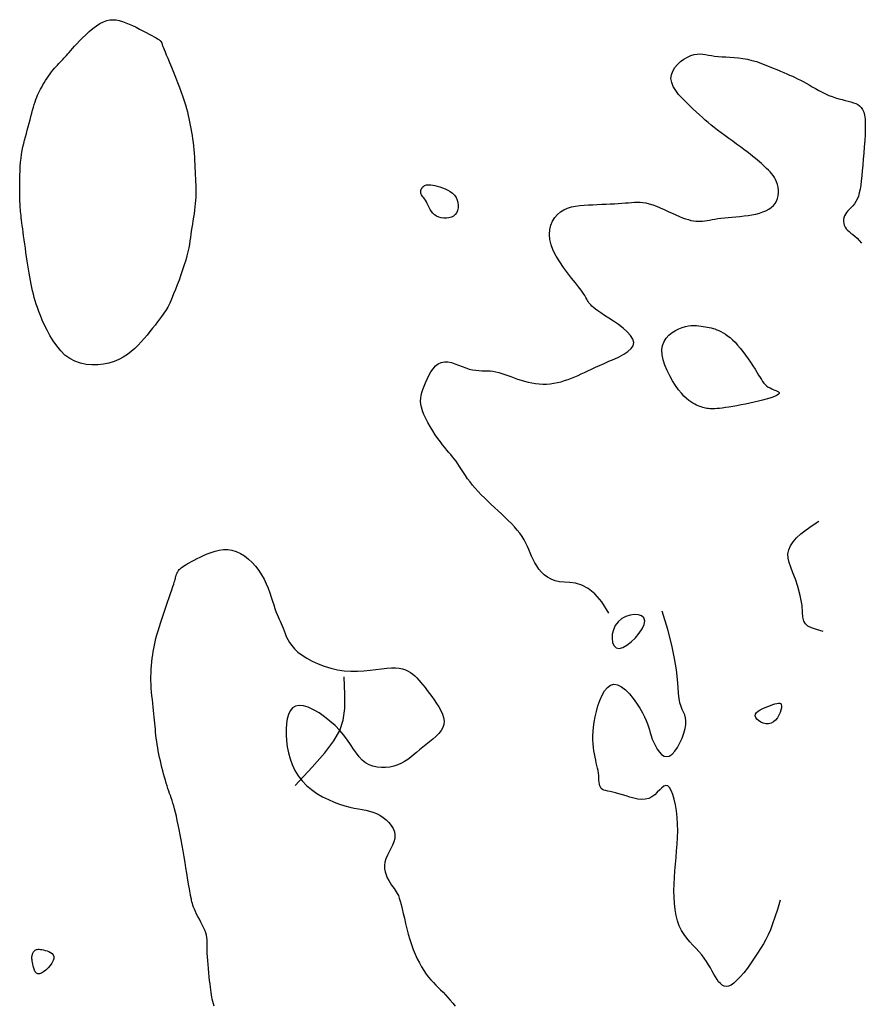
# Model space of a CAD drawing. Header units: millimetres. Extents: x 32690613 to 32693367, y 5343692 to 5344708.
# Tile 797 of 1009: x 32693332 to 32693348, y 5344066 to 5344084. Entities that reach past the tile are written whole.
import ezdxf

# ---------------------------------------------------------------- set-up
doc = ezdxf.new("R2010")
doc.units = ezdxf.units.MM
doc.header["$LTSCALE"] = 20
doc.layers.add('02-DGM_HL_492.50', color=92, linetype='Continuous')
doc.layers.add('02-DGM_HL_493.00', color=102, linetype='Continuous')

msp = doc.modelspace()

# ---------------------------------------------------------------- linework, layer by layer
at = {"layer": '02-DGM_HL_492.50', "elevation": 492.5, "flags": 128}
for points in [[(32693335.185, 5344080.987), (32693335.188, 5344080.925), (32693335.19, 5344080.866), (32693335.191, 5344080.808), (32693335.192, 5344080.75), (32693335.191, 5344080.693), (32693335.19, 5344080.635), (32693335.187, 5344080.576), (32693335.182, 5344080.516), (32693335.176, 5344080.454), (32693335.168, 5344080.391), (32693335.159, 5344080.326), (32693335.149, 5344080.26), (32693335.138, 5344080.195), (32693335.128, 5344080.129), (32693335.118, 5344080.064), (32693335.108, 5344080.001), (32693335.099, 5344079.939), (32693335.091, 5344079.877), (32693335.082, 5344079.814), (32693335.072, 5344079.75), (32693335.059, 5344079.683), (32693335.045, 5344079.613), (32693335.026, 5344079.537), (32693335.004, 5344079.455), (32693334.977, 5344079.366), (32693334.946, 5344079.273), (32693334.913, 5344079.177), (32693334.878, 5344079.082), (32693334.843, 5344078.989), (32693334.809, 5344078.902), (32693334.777, 5344078.822), (32693334.748, 5344078.753), (32693334.724, 5344078.695), (32693334.703, 5344078.647), (32693334.684, 5344078.608), (32693334.666, 5344078.574), (32693334.648, 5344078.543), (32693334.628, 5344078.512), (32693334.606, 5344078.479), (32693334.579, 5344078.442), (32693334.549, 5344078.399), (32693334.513, 5344078.35), (32693334.473, 5344078.296), (32693334.43, 5344078.238), (32693334.383, 5344078.177), (32693334.333, 5344078.114), (32693334.281, 5344078.05), (32693334.226, 5344077.985), (32693334.17, 5344077.921), (32693334.11, 5344077.858), (32693334.048, 5344077.797), (32693333.982, 5344077.739), (32693333.911, 5344077.686), (32693333.834, 5344077.636), (32693333.751, 5344077.593), (32693333.661, 5344077.556), (32693333.564, 5344077.526), (32693333.461, 5344077.504), (32693333.354, 5344077.492), (32693333.245, 5344077.49), (32693333.136, 5344077.5), (32693333.029, 5344077.523), (32693332.927, 5344077.559), (32693332.83, 5344077.61), (32693332.741, 5344077.676), (32693332.66, 5344077.756), (32693332.586, 5344077.845), (32693332.519, 5344077.941), (32693332.459, 5344078.04), (32693332.405, 5344078.14), (32693332.358, 5344078.238), (32693332.316, 5344078.331), (32693332.281, 5344078.415), (32693332.25, 5344078.492), (32693332.223, 5344078.564), (32693332.201, 5344078.63), (32693332.181, 5344078.694), (32693332.164, 5344078.755), (32693332.148, 5344078.816), (32693332.134, 5344078.877), (32693332.12, 5344078.94), (32693332.107, 5344079.005), (32693332.093, 5344079.072), (32693332.081, 5344079.141), (32693332.068, 5344079.212), (32693332.056, 5344079.285), (32693332.044, 5344079.36), (32693332.032, 5344079.437), (32693332.02, 5344079.516), (32693332.009, 5344079.597), (32693331.998, 5344079.677), (32693331.987, 5344079.757), (32693331.976, 5344079.834), (32693331.966, 5344079.909), (32693331.957, 5344079.979), (32693331.949, 5344080.044), (32693331.941, 5344080.103), (32693331.934, 5344080.157), (32693331.928, 5344080.206), (32693331.922, 5344080.251), (32693331.917, 5344080.293), (32693331.913, 5344080.332), (32693331.909, 5344080.369), (32693331.906, 5344080.405), (32693331.903, 5344080.441), (32693331.9, 5344080.477), (32693331.898, 5344080.514), (32693331.897, 5344080.554), (32693331.895, 5344080.598), (32693331.894, 5344080.646), (32693331.893, 5344080.699), (32693331.893, 5344080.758), (32693331.892, 5344080.824), (32693331.893, 5344080.895), (32693331.893, 5344080.971), (32693331.895, 5344081.05), (32693331.898, 5344081.13), (32693331.903, 5344081.211), (32693331.909, 5344081.29), (32693331.917, 5344081.367), (32693331.927, 5344081.44), (32693331.939, 5344081.51), (32693331.953, 5344081.577), (32693331.968, 5344081.642), (32693331.984, 5344081.706), (32693332.001, 5344081.768), (32693332.018, 5344081.831), (32693332.035, 5344081.893), (32693332.053, 5344081.957), (32693332.069, 5344082.021), (32693332.086, 5344082.085), (32693332.103, 5344082.147), (32693332.119, 5344082.209), (32693332.135, 5344082.267), (32693332.15, 5344082.323), (32693332.166, 5344082.375), (32693332.181, 5344082.423), (32693332.196, 5344082.468), (32693332.212, 5344082.509), (32693332.228, 5344082.549), (32693332.245, 5344082.587), (32693332.263, 5344082.625), (32693332.282, 5344082.663), (32693332.304, 5344082.701), (32693332.327, 5344082.741), (32693332.352, 5344082.783), (32693332.378, 5344082.824), (32693332.406, 5344082.866), (32693332.434, 5344082.907), (32693332.462, 5344082.947), (32693332.49, 5344082.985), (32693332.519, 5344083.021), (32693332.546, 5344083.054), (32693332.573, 5344083.084), (32693332.599, 5344083.113), (32693332.625, 5344083.14), (32693332.65, 5344083.166), (32693332.674, 5344083.191), (32693332.698, 5344083.216), (32693332.721, 5344083.24), (32693332.744, 5344083.266), (32693332.768, 5344083.292), (32693332.792, 5344083.321), (32693332.819, 5344083.351), (32693332.849, 5344083.385), (32693332.883, 5344083.423), (32693332.921, 5344083.466), (32693332.966, 5344083.514), (32693333.016, 5344083.567), (32693333.072, 5344083.624), (32693333.133, 5344083.683), (32693333.197, 5344083.741), (32693333.262, 5344083.796), (32693333.329, 5344083.846), (32693333.395, 5344083.89), (32693333.46, 5344083.924), (32693333.522, 5344083.947), (32693333.583, 5344083.96), (32693333.642, 5344083.964), (32693333.701, 5344083.96), (32693333.759, 5344083.948), (32693333.819, 5344083.93), (32693333.879, 5344083.908), (32693333.942, 5344083.881), (32693334.006, 5344083.852), (32693334.072, 5344083.821), (32693334.138, 5344083.789), (32693334.202, 5344083.756), (32693334.263, 5344083.724), (32693334.319, 5344083.694), (32693334.37, 5344083.666), (32693334.414, 5344083.642), (32693334.449, 5344083.621), (32693334.477, 5344083.605), (32693334.498, 5344083.591), (32693334.513, 5344083.58), (32693334.524, 5344083.571), (32693334.532, 5344083.564), (32693334.537, 5344083.559), (32693334.541, 5344083.553), (32693334.544, 5344083.548), (32693334.547, 5344083.543), (32693334.549, 5344083.538), (32693334.551, 5344083.533), (32693334.554, 5344083.528), (32693334.556, 5344083.523), (32693334.558, 5344083.517), (32693334.56, 5344083.511), (32693334.562, 5344083.504), (32693334.565, 5344083.495), (32693334.57, 5344083.482), (32693334.576, 5344083.464), (32693334.586, 5344083.439), (32693334.599, 5344083.406), (32693334.617, 5344083.362), (32693334.639, 5344083.307), (32693334.667, 5344083.24), (32693334.7, 5344083.161), (32693334.736, 5344083.074), (32693334.773, 5344082.981), (32693334.812, 5344082.886), (32693334.85, 5344082.789), (32693334.887, 5344082.694), (32693334.92, 5344082.604), (32693334.95, 5344082.52), (32693334.975, 5344082.442), (32693334.998, 5344082.369), (32693335.018, 5344082.3), (32693335.035, 5344082.234), (32693335.051, 5344082.17), (32693335.064, 5344082.108), (32693335.077, 5344082.046), (32693335.089, 5344081.984), (32693335.101, 5344081.921), (32693335.112, 5344081.857), (32693335.122, 5344081.793), (32693335.131, 5344081.728), (32693335.14, 5344081.662), (32693335.147, 5344081.595), (32693335.154, 5344081.527), (32693335.16, 5344081.459), (32693335.165, 5344081.389), (32693335.17, 5344081.32), (32693335.174, 5344081.251), (32693335.177, 5344081.183), (32693335.18, 5344081.116), (32693335.183, 5344081.05)], [(32693332.131, 5344066.285), (32693332.127, 5344066.313), (32693332.123, 5344066.336), (32693332.121, 5344066.355), (32693332.12, 5344066.371), (32693332.12, 5344066.384), (32693332.121, 5344066.396), (32693332.123, 5344066.407), (32693332.126, 5344066.418), (32693332.129, 5344066.431), (32693332.134, 5344066.443), (32693332.139, 5344066.456), (32693332.146, 5344066.469), (32693332.153, 5344066.482), (32693332.162, 5344066.494), (32693332.171, 5344066.505), (32693332.182, 5344066.514), (32693332.194, 5344066.521), (32693332.207, 5344066.527), (32693332.222, 5344066.53), (32693332.239, 5344066.532), (32693332.259, 5344066.532), (32693332.282, 5344066.529), (32693332.308, 5344066.526), (32693332.338, 5344066.52), (32693332.371, 5344066.512), (32693332.406, 5344066.502), (32693332.44, 5344066.489), (32693332.472, 5344066.473), (32693332.5, 5344066.453), (32693332.52, 5344066.427), (32693332.531, 5344066.397), (32693332.531, 5344066.361), (32693332.519, 5344066.319), (32693332.495, 5344066.273), (32693332.463, 5344066.226), (32693332.425, 5344066.181), (32693332.384, 5344066.14), (32693332.341, 5344066.106), (32693332.299, 5344066.081), (32693332.262, 5344066.069), (32693332.23, 5344066.071), (32693332.204, 5344066.086), (32693332.183, 5344066.11), (32693332.167, 5344066.141), (32693332.154, 5344066.177), (32693332.144, 5344066.214), (32693332.136, 5344066.251)]]:
    msp.add_lwpolyline(points, close=True, dxfattribs=at)
at = {"layer": '02-DGM_HL_493.00', "elevation": 493, "flags": 128}
for points in [[(32693342.932, 5344072.834), (32693342.799, 5344073.046), (32693342.67, 5344073.197), (32693342.544, 5344073.299), (32693342.424, 5344073.362), (32693342.309, 5344073.395), (32693342.202, 5344073.41), (32693342.101, 5344073.416), (32693342.009, 5344073.424), (32693341.925, 5344073.442), (32693341.85, 5344073.47), (32693341.782, 5344073.508), (32693341.722, 5344073.553), (32693341.669, 5344073.605), (32693341.622, 5344073.661), (32693341.581, 5344073.72), (32693341.544, 5344073.781), (32693341.513, 5344073.842), (32693341.485, 5344073.903), (32693341.458, 5344073.965), (32693341.433, 5344074.027), (32693341.406, 5344074.088), (32693341.378, 5344074.149), (32693341.345, 5344074.211), (32693341.308, 5344074.272), (32693341.265, 5344074.333), (32693341.217, 5344074.393), (32693341.164, 5344074.454), (32693341.107, 5344074.514), (32693341.047, 5344074.574), (32693340.985, 5344074.635), (32693340.921, 5344074.695), (32693340.856, 5344074.755), (32693340.791, 5344074.815), (32693340.727, 5344074.875), (32693340.663, 5344074.935), (32693340.602, 5344074.995), (32693340.542, 5344075.055), (32693340.484, 5344075.115), (32693340.43, 5344075.176), (32693340.378, 5344075.236), (32693340.331, 5344075.297), (32693340.287, 5344075.357), (32693340.246, 5344075.417), (32693340.207, 5344075.475), (32693340.171, 5344075.531), (32693340.136, 5344075.585), (32693340.102, 5344075.635), (32693340.069, 5344075.683), (32693340.036, 5344075.727), (32693340.003, 5344075.768), (32693339.969, 5344075.809), (32693339.934, 5344075.85), (32693339.897, 5344075.892), (32693339.859, 5344075.939), (32693339.818, 5344075.99), (32693339.775, 5344076.047), (32693339.729, 5344076.111), (32693339.681, 5344076.181), (32693339.633, 5344076.256), (32693339.586, 5344076.333), (32693339.542, 5344076.411), (32693339.502, 5344076.488), (32693339.468, 5344076.562), (32693339.44, 5344076.631), (32693339.421, 5344076.695), (32693339.409, 5344076.755), (32693339.405, 5344076.81), (32693339.407, 5344076.865), (32693339.416, 5344076.918), (32693339.429, 5344076.973), (32693339.447, 5344077.03), (32693339.47, 5344077.091), (32693339.496, 5344077.157), (32693339.526, 5344077.225), (32693339.559, 5344077.293), (32693339.597, 5344077.359), (32693339.639, 5344077.419), (32693339.685, 5344077.47), (32693339.736, 5344077.511), (32693339.791, 5344077.537), (32693339.851, 5344077.549), (32693339.914, 5344077.546), (32693339.981, 5344077.533), (32693340.049, 5344077.513), (32693340.118, 5344077.487), (32693340.186, 5344077.461), (32693340.254, 5344077.435), (32693340.318, 5344077.413), (32693340.38, 5344077.398), (32693340.439, 5344077.389), (32693340.495, 5344077.384), (32693340.55, 5344077.382), (32693340.603, 5344077.381), (32693340.656, 5344077.38), (32693340.708, 5344077.377), (32693340.761, 5344077.371), (32693340.815, 5344077.362), (32693340.869, 5344077.348), (32693340.925, 5344077.331), (32693340.982, 5344077.312), (32693341.04, 5344077.292), (32693341.099, 5344077.27), (32693341.16, 5344077.248), (32693341.223, 5344077.226), (32693341.287, 5344077.205), (32693341.352, 5344077.186), (32693341.419, 5344077.169), (32693341.487, 5344077.154), (32693341.556, 5344077.142), (32693341.625, 5344077.134), (32693341.694, 5344077.13), (32693341.764, 5344077.13), (32693341.833, 5344077.136), (32693341.902, 5344077.145), (32693341.97, 5344077.159), (32693342.038, 5344077.176), (32693342.104, 5344077.195), (32693342.17, 5344077.218), (32693342.234, 5344077.242), (32693342.296, 5344077.268), (32693342.357, 5344077.294), (32693342.417, 5344077.322), (32693342.478, 5344077.351), (32693342.542, 5344077.382), (32693342.608, 5344077.413), (32693342.68, 5344077.447), (32693342.757, 5344077.482), (32693342.842, 5344077.519), (32693342.934, 5344077.559), (32693343.03, 5344077.6), (32693343.125, 5344077.644), (32693343.213, 5344077.691), (32693343.29, 5344077.741), (32693343.35, 5344077.795), (32693343.389, 5344077.851), (32693343.401, 5344077.912), (32693343.384, 5344077.976), (32693343.341, 5344078.043), (32693343.278, 5344078.111), (32693343.2, 5344078.179), (32693343.113, 5344078.245), (32693343.022, 5344078.308), (32693342.934, 5344078.366), (32693342.853, 5344078.419), (32693342.785, 5344078.464), (32693342.728, 5344078.504), (32693342.682, 5344078.538), (32693342.645, 5344078.567), (32693342.616, 5344078.593), (32693342.593, 5344078.616), (32693342.575, 5344078.637), (32693342.56, 5344078.657), (32693342.548, 5344078.678), (32693342.535, 5344078.7), (32693342.522, 5344078.726), (32693342.504, 5344078.756), (32693342.482, 5344078.793), (32693342.452, 5344078.837), (32693342.414, 5344078.891), (32693342.365, 5344078.956), (32693342.305, 5344079.032), (32693342.236, 5344079.12), (32693342.161, 5344079.215), (32693342.086, 5344079.317), (32693342.014, 5344079.422), (32693341.948, 5344079.53), (32693341.892, 5344079.637), (32693341.851, 5344079.742), (32693341.826, 5344079.842), (32693341.818, 5344079.938), (32693341.825, 5344080.027), (32693341.845, 5344080.11), (32693341.876, 5344080.185), (32693341.918, 5344080.253), (32693341.969, 5344080.311), (32693342.027, 5344080.36), (32693342.09, 5344080.399), (32693342.159, 5344080.43), (32693342.231, 5344080.452), (32693342.308, 5344080.468), (32693342.386, 5344080.48), (32693342.468, 5344080.487), (32693342.55, 5344080.492), (32693342.633, 5344080.495), (32693342.716, 5344080.498), (32693342.799, 5344080.502), (32693342.88, 5344080.505), (32693342.959, 5344080.509), (32693343.036, 5344080.513), (32693343.109, 5344080.517), (32693343.179, 5344080.522), (32693343.243, 5344080.527), (32693343.303, 5344080.532), (32693343.359, 5344080.538), (32693343.413, 5344080.542), (32693343.465, 5344080.543), (32693343.518, 5344080.542), (32693343.571, 5344080.537), (32693343.628, 5344080.528), (32693343.689, 5344080.512), (32693343.755, 5344080.491), (32693343.824, 5344080.465), (32693343.897, 5344080.434), (32693343.971, 5344080.402), (32693344.045, 5344080.368), (32693344.118, 5344080.335), (32693344.188, 5344080.303), (32693344.254, 5344080.274), (32693344.315, 5344080.25), (32693344.371, 5344080.23), (32693344.424, 5344080.214), (32693344.472, 5344080.201), (32693344.518, 5344080.192), (32693344.562, 5344080.187), (32693344.605, 5344080.184), (32693344.647, 5344080.185), (32693344.688, 5344080.187), (32693344.731, 5344080.192), (32693344.774, 5344080.199), (32693344.82, 5344080.207), (32693344.868, 5344080.216), (32693344.919, 5344080.224), (32693344.974, 5344080.233), (32693345.034, 5344080.241), (32693345.098, 5344080.249), (32693345.167, 5344080.255), (32693345.24, 5344080.261), (32693345.314, 5344080.268), (32693345.39, 5344080.275), (32693345.466, 5344080.284), (32693345.541, 5344080.294), (32693345.615, 5344080.306), (32693345.686, 5344080.32), (32693345.754, 5344080.338), (32693345.817, 5344080.358), (32693345.876, 5344080.382), (32693345.93, 5344080.41), (32693345.977, 5344080.441), (32693346.018, 5344080.477), (32693346.052, 5344080.517), (32693346.077, 5344080.563), (32693346.095, 5344080.611), (32693346.107, 5344080.663), (32693346.112, 5344080.716), (32693346.11, 5344080.77), (32693346.104, 5344080.822), (32693346.093, 5344080.873), (32693346.077, 5344080.921), (32693346.058, 5344080.966), (32693346.036, 5344081.007), (32693346.01, 5344081.044), (32693345.983, 5344081.079), (32693345.953, 5344081.112), (32693345.922, 5344081.144), (32693345.89, 5344081.175), (32693345.858, 5344081.205), (32693345.825, 5344081.235), (32693345.792, 5344081.265), (32693345.757, 5344081.297), (32693345.719, 5344081.33), (32693345.678, 5344081.364), (32693345.633, 5344081.401), (32693345.583, 5344081.441), (32693345.527, 5344081.484), (32693345.465, 5344081.53), (32693345.398, 5344081.579), (32693345.327, 5344081.631), (32693345.254, 5344081.683), (32693345.18, 5344081.737), (32693345.107, 5344081.79), (32693345.036, 5344081.842), (32693344.969, 5344081.893), (32693344.907, 5344081.941), (32693344.849, 5344081.988), (32693344.794, 5344082.035), (32693344.739, 5344082.082), (32693344.685, 5344082.13), (32693344.63, 5344082.181), (32693344.571, 5344082.234), (32693344.509, 5344082.292), (32693344.442, 5344082.354), (32693344.373, 5344082.421), (32693344.305, 5344082.491), (32693344.241, 5344082.563), (32693344.185, 5344082.637), (32693344.141, 5344082.711), (32693344.11, 5344082.786), (32693344.097, 5344082.86), (32693344.105, 5344082.931), (32693344.129, 5344083), (32693344.169, 5344083.065), (32693344.219, 5344083.125), (32693344.278, 5344083.179), (32693344.341, 5344083.225), (32693344.406, 5344083.263), (32693344.47, 5344083.291), (32693344.529, 5344083.309), (32693344.585, 5344083.319), (32693344.639, 5344083.321), (32693344.691, 5344083.317), (32693344.744, 5344083.31), (32693344.798, 5344083.3), (32693344.854, 5344083.29), (32693344.915, 5344083.281), (32693344.98, 5344083.274), (32693345.05, 5344083.269), (32693345.124, 5344083.265), (32693345.201, 5344083.261), (32693345.28, 5344083.255), (32693345.362, 5344083.247), (32693345.445, 5344083.236), (32693345.529, 5344083.221), (32693345.613, 5344083.201), (32693345.697, 5344083.177), (32693345.779, 5344083.15), (32693345.859, 5344083.12), (32693345.937, 5344083.089), (32693346.012, 5344083.058), (32693346.083, 5344083.028), (32693346.149, 5344082.999), (32693346.21, 5344082.973), (32693346.267, 5344082.949), (32693346.321, 5344082.926), (32693346.372, 5344082.904), (32693346.422, 5344082.882), (32693346.471, 5344082.858), (32693346.522, 5344082.833), (32693346.574, 5344082.805), (32693346.628, 5344082.775), (32693346.685, 5344082.742), (32693346.744, 5344082.707), (32693346.805, 5344082.672), (32693346.867, 5344082.638), (32693346.929, 5344082.605), (32693346.993, 5344082.573), (32693347.056, 5344082.545), (32693347.12, 5344082.521), (32693347.183, 5344082.5), (32693347.244, 5344082.482), (32693347.304, 5344082.466), (32693347.362, 5344082.451), (32693347.416, 5344082.437), (32693347.468, 5344082.422), (32693347.516, 5344082.407), (32693347.559, 5344082.391), (32693347.599, 5344082.371), (32693347.633, 5344082.347), (32693347.663, 5344082.317), (32693347.688, 5344082.278), (32693347.709, 5344082.23), (32693347.724, 5344082.171), (32693347.734, 5344082.099), (32693347.738, 5344082.013), (32693347.739, 5344081.916), (32693347.735, 5344081.809), (32693347.729, 5344081.696), (32693347.72, 5344081.58), (32693347.71, 5344081.463), (32693347.7, 5344081.347), (32693347.69, 5344081.236), (32693347.68, 5344081.131), (32693347.671, 5344081.034), (32693347.662, 5344080.944), (32693347.652, 5344080.86), (32693347.641, 5344080.785), (32693347.626, 5344080.716), (32693347.609, 5344080.654), (32693347.588, 5344080.6), (32693347.563, 5344080.552), (32693347.535, 5344080.51), (32693347.505, 5344080.474), (32693347.474, 5344080.44), (32693347.443, 5344080.409), (32693347.414, 5344080.379), (32693347.388, 5344080.35), (32693347.366, 5344080.319), (32693347.349, 5344080.285), (32693347.337, 5344080.251), (32693347.331, 5344080.215), (32693347.33, 5344080.178), (32693347.334, 5344080.143), (32693347.344, 5344080.108), (32693347.359, 5344080.075), (32693347.379, 5344080.044), (32693347.405, 5344080.016), (32693347.435, 5344079.989), (32693347.469, 5344079.963), (32693347.506, 5344079.934), (32693347.544, 5344079.903), (32693347.584, 5344079.867), (32693347.625, 5344079.825), (32693347.665, 5344079.774)], [(32693346.555, 5344072.976), (32693346.517, 5344073.168), (32693346.473, 5344073.332), (32693346.428, 5344073.472), (32693346.383, 5344073.592), (32693346.344, 5344073.696), (32693346.313, 5344073.787), (32693346.294, 5344073.869), (32693346.29, 5344073.946), (32693346.303, 5344074.021), (32693346.335, 5344074.096), (32693346.384, 5344074.171), (32693346.45, 5344074.246), (32693346.532, 5344074.322), (32693346.63, 5344074.399), (32693346.742, 5344074.479), (32693346.868, 5344074.561)], [(32693335.536, 5344065.464), (32693335.522, 5344065.51), (32693335.51, 5344065.553), (32693335.5, 5344065.594), (32693335.492, 5344065.635), (32693335.485, 5344065.677), (32693335.478, 5344065.722), (32693335.472, 5344065.77), (32693335.466, 5344065.823), (32693335.459, 5344065.882), (32693335.452, 5344065.947), (32693335.444, 5344066.018), (32693335.437, 5344066.093), (32693335.429, 5344066.17), (32693335.422, 5344066.246), (32693335.416, 5344066.321), (32693335.411, 5344066.393), (32693335.408, 5344066.459), (32693335.407, 5344066.518), (32693335.407, 5344066.572), (32693335.407, 5344066.621), (32693335.406, 5344066.667), (32693335.404, 5344066.71), (32693335.399, 5344066.753), (32693335.391, 5344066.796), (32693335.378, 5344066.842), (32693335.361, 5344066.889), (32693335.339, 5344066.939), (32693335.314, 5344066.99), (32693335.287, 5344067.042), (32693335.26, 5344067.094), (32693335.233, 5344067.144), (32693335.207, 5344067.193), (32693335.185, 5344067.24), (32693335.166, 5344067.283), (32693335.15, 5344067.322), (32693335.138, 5344067.358), (32693335.128, 5344067.391), (32693335.12, 5344067.421), (32693335.114, 5344067.447), (32693335.109, 5344067.471), (32693335.105, 5344067.49), (32693335.102, 5344067.508), (32693335.099, 5344067.524), (32693335.095, 5344067.541), (32693335.091, 5344067.561), (32693335.086, 5344067.587), (32693335.08, 5344067.621), (32693335.073, 5344067.665), (32693335.064, 5344067.72), (32693335.052, 5344067.789), (32693335.039, 5344067.87), (32693335.024, 5344067.96), (32693335.008, 5344068.058), (32693334.991, 5344068.161), (32693334.973, 5344068.267), (32693334.955, 5344068.375), (32693334.936, 5344068.48), (32693334.918, 5344068.583), (32693334.899, 5344068.681), (32693334.881, 5344068.775), (32693334.864, 5344068.864), (32693334.846, 5344068.948), (32693334.829, 5344069.026), (32693334.812, 5344069.098), (32693334.795, 5344069.163), (32693334.779, 5344069.222), (32693334.764, 5344069.275), (32693334.748, 5344069.323), (32693334.733, 5344069.369), (32693334.718, 5344069.413), (32693334.702, 5344069.456), (32693334.687, 5344069.5), (32693334.671, 5344069.547), (32693334.655, 5344069.596), (32693334.639, 5344069.649), (32693334.622, 5344069.704), (32693334.606, 5344069.761), (32693334.59, 5344069.821), (32693334.574, 5344069.881), (32693334.558, 5344069.943), (32693334.543, 5344070.005), (32693334.529, 5344070.066), (32693334.515, 5344070.128), (32693334.502, 5344070.19), (32693334.49, 5344070.251), (32693334.479, 5344070.312), (32693334.469, 5344070.371), (32693334.46, 5344070.43), (32693334.452, 5344070.488), (32693334.445, 5344070.545), (32693334.44, 5344070.601), (32693334.435, 5344070.657), (32693334.43, 5344070.713), (32693334.426, 5344070.769), (32693334.421, 5344070.827), (32693334.415, 5344070.886), (32693334.409, 5344070.947), (32693334.402, 5344071.011), (32693334.394, 5344071.076), (32693334.386, 5344071.144), (32693334.378, 5344071.213), (32693334.37, 5344071.283), (32693334.363, 5344071.354), (32693334.358, 5344071.426), (32693334.354, 5344071.498), (32693334.352, 5344071.571), (32693334.352, 5344071.643), (32693334.354, 5344071.714), (32693334.358, 5344071.785), (32693334.363, 5344071.854), (32693334.369, 5344071.922), (32693334.376, 5344071.988), (32693334.385, 5344072.053), (32693334.394, 5344072.114), (32693334.405, 5344072.175), (32693334.416, 5344072.236), (32693334.43, 5344072.298), (32693334.446, 5344072.362), (32693334.464, 5344072.431), (32693334.485, 5344072.504), (32693334.51, 5344072.583), (32693334.537, 5344072.669), (32693334.567, 5344072.761), (32693334.599, 5344072.854), (32693334.631, 5344072.948), (32693334.662, 5344073.04), (32693334.692, 5344073.126), (32693334.72, 5344073.205), (32693334.743, 5344073.274), (32693334.763, 5344073.332), (32693334.778, 5344073.378), (32693334.789, 5344073.415), (32693334.798, 5344073.444), (32693334.805, 5344073.467), (32693334.809, 5344073.484), (32693334.813, 5344073.498), (32693334.815, 5344073.51), (32693334.818, 5344073.52), (32693334.821, 5344073.53), (32693334.823, 5344073.54), (32693334.826, 5344073.549), (32693334.829, 5344073.559), (32693334.833, 5344073.568), (32693334.837, 5344073.578), (32693334.841, 5344073.588), (32693334.846, 5344073.599), (32693334.853, 5344073.611), (32693334.86, 5344073.623), (32693334.87, 5344073.637), (32693334.882, 5344073.651), (32693334.897, 5344073.666), (32693334.916, 5344073.682), (32693334.938, 5344073.7), (32693334.964, 5344073.718), (32693334.994, 5344073.738), (32693335.029, 5344073.759), (32693335.069, 5344073.781), (32693335.113, 5344073.805), (32693335.162, 5344073.83), (32693335.216, 5344073.857), (32693335.274, 5344073.886), (32693335.338, 5344073.916), (32693335.407, 5344073.946), (32693335.479, 5344073.974), (32693335.554, 5344073.998), (32693335.631, 5344074.016), (32693335.71, 5344074.026), (32693335.79, 5344074.026), (32693335.87, 5344074.015), (32693335.949, 5344073.991), (32693336.028, 5344073.954), (32693336.104, 5344073.907), (32693336.177, 5344073.85), (32693336.246, 5344073.785), (32693336.311, 5344073.714), (32693336.371, 5344073.637), (32693336.424, 5344073.556), (32693336.471, 5344073.472), (32693336.512, 5344073.387), (32693336.547, 5344073.302), (32693336.578, 5344073.219), (32693336.606, 5344073.138), (32693336.63, 5344073.061), (32693336.653, 5344072.989), (32693336.674, 5344072.923), (32693336.695, 5344072.865), (32693336.716, 5344072.813), (32693336.736, 5344072.767), (32693336.756, 5344072.723), (32693336.775, 5344072.682), (32693336.794, 5344072.641), (32693336.813, 5344072.599), (32693336.83, 5344072.554), (32693336.848, 5344072.506), (32693336.866, 5344072.455), (32693336.888, 5344072.4), (32693336.915, 5344072.344), (32693336.948, 5344072.285), (32693336.99, 5344072.226), (32693337.042, 5344072.166), (32693337.106, 5344072.106), (32693337.184, 5344072.047), (32693337.274, 5344071.989), (32693337.375, 5344071.935), (32693337.484, 5344071.885), (32693337.6, 5344071.841), (32693337.721, 5344071.804), (32693337.845, 5344071.775), (32693337.971, 5344071.756), (32693338.096, 5344071.748), (32693338.22, 5344071.748), (32693338.34, 5344071.754), (32693338.457, 5344071.765), (32693338.568, 5344071.778), (32693338.673, 5344071.791), (32693338.77, 5344071.801), (32693338.858, 5344071.808), (32693338.937, 5344071.808), (32693339.006, 5344071.801), (32693339.068, 5344071.789), (32693339.122, 5344071.772), (32693339.172, 5344071.75), (32693339.217, 5344071.723), (32693339.258, 5344071.692), (32693339.298, 5344071.658), (32693339.336, 5344071.62), (32693339.374, 5344071.58), (32693339.412, 5344071.536), (32693339.45, 5344071.489), (32693339.489, 5344071.439), (32693339.529, 5344071.386), (32693339.57, 5344071.329), (32693339.613, 5344071.27), (32693339.658, 5344071.208), (32693339.703, 5344071.143), (32693339.745, 5344071.077), (32693339.783, 5344071.01), (32693339.813, 5344070.943), (32693339.835, 5344070.877), (32693339.845, 5344070.812), (32693339.841, 5344070.749), (32693339.821, 5344070.689), (32693339.788, 5344070.632), (32693339.744, 5344070.577), (32693339.692, 5344070.523), (32693339.633, 5344070.471), (32693339.57, 5344070.42), (32693339.507, 5344070.371), (32693339.445, 5344070.321), (32693339.386, 5344070.272), (32693339.329, 5344070.224), (32693339.275, 5344070.177), (32693339.22, 5344070.133), (32693339.164, 5344070.091), (32693339.106, 5344070.053), (32693339.044, 5344070.019), (32693338.978, 5344069.99), (32693338.906, 5344069.967), (32693338.829, 5344069.95), (32693338.75, 5344069.941), (32693338.67, 5344069.939), (32693338.59, 5344069.946), (32693338.513, 5344069.963), (32693338.439, 5344069.99), (32693338.372, 5344070.029), (32693338.311, 5344070.079), (32693338.255, 5344070.14), (32693338.201, 5344070.209), (32693338.148, 5344070.286), (32693338.093, 5344070.369), (32693338.033, 5344070.456), (32693337.966, 5344070.545), (32693337.889, 5344070.636), (32693337.802, 5344070.726), (32693337.707, 5344070.812), (32693337.606, 5344070.893), (32693337.502, 5344070.965), (32693337.4, 5344071.025), (32693337.301, 5344071.07), (32693337.21, 5344071.098), (32693337.129, 5344071.106), (32693337.06, 5344071.092), (32693337.005, 5344071.058), (32693336.96, 5344071.005), (32693336.927, 5344070.937), (32693336.903, 5344070.855), (32693336.889, 5344070.763), (32693336.883, 5344070.662), (32693336.883, 5344070.555), (32693336.891, 5344070.444), (32693336.906, 5344070.331), (32693336.928, 5344070.217), (32693336.959, 5344070.104), (32693337, 5344069.994), (32693337.05, 5344069.887), (32693337.111, 5344069.785), (32693337.184, 5344069.691), (32693337.268, 5344069.604), (32693337.362, 5344069.526), (32693337.463, 5344069.455), (32693337.569, 5344069.393), (32693337.677, 5344069.339), (32693337.784, 5344069.292), (32693337.888, 5344069.253), (32693337.986, 5344069.222), (32693338.077, 5344069.198), (32693338.161, 5344069.179), (32693338.239, 5344069.164), (32693338.312, 5344069.151), (32693338.381, 5344069.138), (32693338.448, 5344069.122), (32693338.512, 5344069.103), (32693338.576, 5344069.078), (32693338.639, 5344069.045), (32693338.701, 5344069.006), (32693338.759, 5344068.96), (32693338.812, 5344068.91), (32693338.856, 5344068.855), (32693338.892, 5344068.797), (32693338.915, 5344068.737), (32693338.925, 5344068.675), (32693338.92, 5344068.612), (32693338.903, 5344068.549), (32693338.878, 5344068.485), (32693338.846, 5344068.421), (32693338.813, 5344068.357), (32693338.782, 5344068.294), (32693338.755, 5344068.23), (32693338.736, 5344068.167), (32693338.729, 5344068.104), (32693338.731, 5344068.043), (32693338.742, 5344067.983), (32693338.759, 5344067.926), (32693338.781, 5344067.872), (32693338.807, 5344067.822), (32693338.833, 5344067.776), (32693338.86, 5344067.736), (32693338.885, 5344067.702), (32693338.908, 5344067.671), (32693338.929, 5344067.641), (32693338.95, 5344067.611), (32693338.969, 5344067.578), (32693338.988, 5344067.539), (32693339.006, 5344067.493), (32693339.024, 5344067.437), (32693339.043, 5344067.369), (32693339.061, 5344067.291), (32693339.08, 5344067.205), (32693339.101, 5344067.113), (32693339.123, 5344067.016), (32693339.147, 5344066.916), (32693339.173, 5344066.816), (32693339.201, 5344066.717), (32693339.233, 5344066.621), (32693339.267, 5344066.528), (32693339.303, 5344066.439), (32693339.342, 5344066.355), (32693339.382, 5344066.275), (32693339.424, 5344066.2), (32693339.467, 5344066.131), (32693339.51, 5344066.067), (32693339.555, 5344066.009), (32693339.599, 5344065.956), (32693339.645, 5344065.907), (32693339.69, 5344065.86), (32693339.735, 5344065.815), (32693339.781, 5344065.77), (32693339.827, 5344065.725), (32693339.872, 5344065.677), (32693339.917, 5344065.627), (32693339.962, 5344065.575), (32693340.006, 5344065.522), (32693340.05, 5344065.468)], [(32693346.145, 5344067.456), (32693346.093, 5344067.281), (32693346.046, 5344067.133), (32693346.002, 5344067.007), (32693345.96, 5344066.899), (32693345.918, 5344066.803), (32693345.875, 5344066.716), (32693345.828, 5344066.631), (32693345.777, 5344066.546), (32693345.721, 5344066.456), (32693345.659, 5344066.363), (32693345.594, 5344066.269), (32693345.528, 5344066.178), (32693345.461, 5344066.093), (32693345.395, 5344066.016), (32693345.333, 5344065.95), (32693345.274, 5344065.898), (32693345.222, 5344065.862), (32693345.174, 5344065.842), (32693345.131, 5344065.836), (32693345.092, 5344065.843), (32693345.056, 5344065.86), (32693345.022, 5344065.888), (32693344.99, 5344065.923), (32693344.96, 5344065.966), (32693344.93, 5344066.014), (32693344.899, 5344066.066), (32693344.868, 5344066.122), (32693344.835, 5344066.181), (32693344.8, 5344066.242), (32693344.762, 5344066.304), (32693344.719, 5344066.366), (32693344.673, 5344066.428), (32693344.621, 5344066.488), (32693344.566, 5344066.547), (32693344.509, 5344066.608), (32693344.451, 5344066.671), (32693344.395, 5344066.738), (32693344.343, 5344066.809), (32693344.295, 5344066.887), (32693344.253, 5344066.972), (32693344.22, 5344067.066), (32693344.194, 5344067.167), (32693344.174, 5344067.276), (32693344.161, 5344067.389), (32693344.154, 5344067.508), (32693344.152, 5344067.629), (32693344.154, 5344067.753), (32693344.16, 5344067.878), (32693344.169, 5344068.004), (32693344.18, 5344068.129), (32693344.192, 5344068.255), (32693344.203, 5344068.38), (32693344.213, 5344068.506), (32693344.22, 5344068.631), (32693344.223, 5344068.756), (32693344.221, 5344068.881), (32693344.213, 5344069.006), (32693344.2, 5344069.127), (32693344.181, 5344069.241), (32693344.158, 5344069.345), (32693344.132, 5344069.436), (32693344.103, 5344069.51), (32693344.071, 5344069.565), (32693344.037, 5344069.597), (32693344.003, 5344069.604), (32693343.966, 5344069.591), (32693343.928, 5344069.562), (32693343.886, 5344069.522), (32693343.841, 5344069.476), (32693343.792, 5344069.431), (32693343.739, 5344069.391), (32693343.68, 5344069.361), (32693343.615, 5344069.345), (32693343.547, 5344069.342), (32693343.475, 5344069.349), (32693343.402, 5344069.364), (32693343.328, 5344069.384), (32693343.256, 5344069.407), (32693343.186, 5344069.43), (32693343.12, 5344069.45), (32693343.06, 5344069.466), (32693343.005, 5344069.479), (32693342.955, 5344069.489), (32693342.911, 5344069.497), (32693342.872, 5344069.507), (32693342.84, 5344069.517), (32693342.812, 5344069.531), (32693342.791, 5344069.548), (32693342.775, 5344069.571), (32693342.764, 5344069.599), (32693342.756, 5344069.631), (32693342.751, 5344069.666), (32693342.748, 5344069.705), (32693342.745, 5344069.747), (32693342.742, 5344069.79), (32693342.737, 5344069.835), (32693342.73, 5344069.882), (32693342.72, 5344069.929), (32693342.71, 5344069.978), (32693342.698, 5344070.028), (32693342.686, 5344070.081), (32693342.674, 5344070.136), (32693342.662, 5344070.194), (32693342.652, 5344070.255), (32693342.643, 5344070.318), (32693342.637, 5344070.386), (32693342.633, 5344070.457), (32693342.633, 5344070.533), (32693342.636, 5344070.614), (32693342.644, 5344070.7), (32693342.657, 5344070.792), (32693342.675, 5344070.889), (32693342.699, 5344070.993), (32693342.729, 5344071.098), (32693342.765, 5344071.2), (32693342.806, 5344071.295), (32693342.854, 5344071.377), (32693342.907, 5344071.443), (32693342.965, 5344071.486), (32693343.029, 5344071.504), (32693343.098, 5344071.492), (32693343.17, 5344071.454), (32693343.244, 5344071.395), (32693343.317, 5344071.32), (32693343.387, 5344071.235), (32693343.453, 5344071.145), (32693343.511, 5344071.054), (32693343.561, 5344070.968), (32693343.601, 5344070.891), (32693343.632, 5344070.823), (32693343.656, 5344070.76), (32693343.676, 5344070.702), (32693343.693, 5344070.646), (32693343.709, 5344070.591), (32693343.726, 5344070.535), (32693343.747, 5344070.475), (32693343.773, 5344070.412), (32693343.804, 5344070.347), (32693343.839, 5344070.285), (32693343.879, 5344070.23), (32693343.921, 5344070.186), (32693343.967, 5344070.156), (32693344.015, 5344070.144), (32693344.066, 5344070.154), (32693344.117, 5344070.189), (32693344.169, 5344070.246), (32693344.219, 5344070.318), (32693344.265, 5344070.402), (32693344.305, 5344070.492), (32693344.338, 5344070.583), (32693344.362, 5344070.671), (32693344.376, 5344070.75), (32693344.378, 5344070.817), (32693344.369, 5344070.875), (32693344.354, 5344070.926), (32693344.333, 5344070.976), (32693344.309, 5344071.027), (32693344.286, 5344071.085), (32693344.264, 5344071.151), (32693344.248, 5344071.232), (32693344.238, 5344071.329), (32693344.229, 5344071.448), (32693344.218, 5344071.594), (32693344.198, 5344071.77), (32693344.165, 5344071.982), (32693344.113, 5344072.233), (32693344.037, 5344072.529), (32693343.932, 5344072.873)], [(32693346.949, 5344072.491), (32693346.824, 5344072.528), (32693346.729, 5344072.56), (32693346.661, 5344072.594), (32693346.615, 5344072.634), (32693346.586, 5344072.687), (32693346.569, 5344072.757), (32693346.56, 5344072.852), (32693346.555, 5344072.976)], [(32693337.054, 5344069.602), (32693337.371, 5344069.947), (32693337.609, 5344070.218), (32693337.778, 5344070.44), (32693337.889, 5344070.636), (32693337.954, 5344070.83), (32693337.983, 5344071.046), (32693337.986, 5344071.308), (32693337.975, 5344071.64)]]:
    msp.add_lwpolyline(points, dxfattribs=at)
for points in [[(32693339.409, 5344080.712), (32693339.407, 5344080.73), (32693339.407, 5344080.748), (32693339.411, 5344080.766), (32693339.417, 5344080.784), (32693339.426, 5344080.801), (32693339.437, 5344080.817), (32693339.45, 5344080.832), (32693339.464, 5344080.844), (32693339.48, 5344080.854), (32693339.498, 5344080.861), (32693339.518, 5344080.865), (32693339.542, 5344080.868), (32693339.568, 5344080.867), (32693339.598, 5344080.865), (32693339.633, 5344080.86), (32693339.672, 5344080.852), (32693339.717, 5344080.842), (32693339.765, 5344080.829), (32693339.815, 5344080.813), (32693339.866, 5344080.793), (32693339.915, 5344080.77), (32693339.962, 5344080.742), (32693340.005, 5344080.709), (32693340.041, 5344080.672), (32693340.07, 5344080.629), (32693340.091, 5344080.582), (32693340.105, 5344080.533), (32693340.111, 5344080.483), (32693340.109, 5344080.435), (32693340.099, 5344080.389), (32693340.081, 5344080.347), (32693340.055, 5344080.311), (32693340.021, 5344080.282), (32693339.981, 5344080.261), (32693339.936, 5344080.247), (32693339.889, 5344080.24), (32693339.84, 5344080.239), (32693339.792, 5344080.246), (32693339.746, 5344080.259), (32693339.704, 5344080.279), (32693339.668, 5344080.304), (32693339.637, 5344080.335), (32693339.61, 5344080.369), (32693339.586, 5344080.406), (32693339.566, 5344080.444), (32693339.547, 5344080.481), (32693339.53, 5344080.517), (32693339.513, 5344080.549), (32693339.496, 5344080.578), (32693339.479, 5344080.603), (32693339.463, 5344080.624), (32693339.448, 5344080.644), (32693339.435, 5344080.662), (32693339.424, 5344080.679), (32693339.415, 5344080.695)], [(32693345.117, 5344076.69), (32693345.058, 5344076.682), (32693345.007, 5344076.676), (32693344.961, 5344076.671), (32693344.921, 5344076.668), (32693344.885, 5344076.667), (32693344.853, 5344076.667), (32693344.823, 5344076.669), (32693344.795, 5344076.671), (32693344.769, 5344076.675), (32693344.743, 5344076.68), (32693344.717, 5344076.686), (32693344.691, 5344076.694), (32693344.664, 5344076.703), (32693344.637, 5344076.713), (32693344.608, 5344076.725), (32693344.577, 5344076.738), (32693344.544, 5344076.754), (32693344.508, 5344076.772), (32693344.471, 5344076.795), (32693344.43, 5344076.824), (32693344.387, 5344076.86), (32693344.341, 5344076.905), (32693344.292, 5344076.959), (32693344.24, 5344077.025), (32693344.184, 5344077.102), (32693344.128, 5344077.19), (32693344.075, 5344077.285), (32693344.025, 5344077.384), (32693343.983, 5344077.486), (32693343.951, 5344077.586), (32693343.932, 5344077.682), (32693343.928, 5344077.773), (32693343.941, 5344077.854), (32693343.969, 5344077.927), (32693344.01, 5344077.991), (32693344.06, 5344078.047), (32693344.118, 5344078.095), (32693344.181, 5344078.135), (32693344.245, 5344078.167), (32693344.308, 5344078.192), (32693344.368, 5344078.21), (32693344.424, 5344078.221), (32693344.477, 5344078.227), (32693344.528, 5344078.229), (32693344.575, 5344078.228), (32693344.62, 5344078.224), (32693344.663, 5344078.218), (32693344.703, 5344078.212), (32693344.741, 5344078.205), (32693344.778, 5344078.199), (32693344.814, 5344078.192), (32693344.849, 5344078.184), (32693344.885, 5344078.175), (32693344.92, 5344078.164), (32693344.956, 5344078.151), (32693344.994, 5344078.135), (32693345.033, 5344078.117), (32693345.073, 5344078.094), (32693345.116, 5344078.068), (32693345.159, 5344078.037), (32693345.204, 5344078.002), (32693345.25, 5344077.961), (32693345.298, 5344077.915), (32693345.346, 5344077.863), (32693345.396, 5344077.804), (32693345.446, 5344077.741), (32693345.495, 5344077.675), (32693345.543, 5344077.607), (32693345.589, 5344077.539), (32693345.632, 5344077.473), (32693345.672, 5344077.41), (32693345.708, 5344077.352), (32693345.739, 5344077.3), (32693345.767, 5344077.254), (32693345.792, 5344077.214), (32693345.815, 5344077.179), (32693345.838, 5344077.148), (32693345.863, 5344077.121), (32693345.889, 5344077.097), (32693345.919, 5344077.076), (32693345.953, 5344077.058), (32693345.989, 5344077.041), (32693346.025, 5344077.026), (32693346.059, 5344077.011), (32693346.088, 5344076.998), (32693346.11, 5344076.984), (32693346.123, 5344076.97), (32693346.124, 5344076.955), (32693346.112, 5344076.939), (32693346.086, 5344076.922), (32693346.05, 5344076.904), (32693346.003, 5344076.886), (32693345.947, 5344076.867), (32693345.883, 5344076.848), (32693345.813, 5344076.829), (32693345.738, 5344076.81), (32693345.659, 5344076.791), (32693345.577, 5344076.774), (32693345.494, 5344076.757), (32693345.412, 5344076.741), (32693345.332, 5344076.726), (32693345.255, 5344076.712), (32693345.183, 5344076.7)], [(32693343.105, 5344072.674), (32693343.054, 5344072.603), (32693343.018, 5344072.522), (32693342.997, 5344072.438), (32693342.993, 5344072.357), (32693343.003, 5344072.284), (32693343.029, 5344072.226), (32693343.07, 5344072.187), (32693343.125, 5344072.175), (32693343.194, 5344072.192), (32693343.271, 5344072.235), (32693343.352, 5344072.298), (32693343.43, 5344072.374), (32693343.5, 5344072.458), (32693343.556, 5344072.543), (32693343.593, 5344072.624), (32693343.605, 5344072.694), (32693343.588, 5344072.748), (32693343.547, 5344072.785), (32693343.486, 5344072.806), (32693343.413, 5344072.811), (32693343.332, 5344072.8), (32693343.25, 5344072.774), (32693343.173, 5344072.732)], [(32693345.974, 5344070.771), (32693345.926, 5344070.76), (32693345.876, 5344070.762), (32693345.826, 5344070.773), (32693345.78, 5344070.793), (32693345.739, 5344070.819), (32693345.707, 5344070.848), (32693345.685, 5344070.88), (32693345.676, 5344070.912), (32693345.682, 5344070.942), (32693345.702, 5344070.971), (32693345.732, 5344070.997), (32693345.771, 5344071.022), (32693345.816, 5344071.045), (32693345.864, 5344071.066), (32693345.913, 5344071.086), (32693345.961, 5344071.104), (32693346.005, 5344071.12), (32693346.045, 5344071.134), (32693346.08, 5344071.144), (32693346.11, 5344071.15), (32693346.134, 5344071.149), (32693346.153, 5344071.141), (32693346.165, 5344071.124), (32693346.169, 5344071.098), (32693346.167, 5344071.062), (32693346.157, 5344071.018), (32693346.141, 5344070.97), (32693346.119, 5344070.921), (32693346.091, 5344070.873), (32693346.057, 5344070.83), (32693346.018, 5344070.795)]]:
    msp.add_lwpolyline(points, close=True, dxfattribs=at)

doc.saveas('drawing.dxf')
